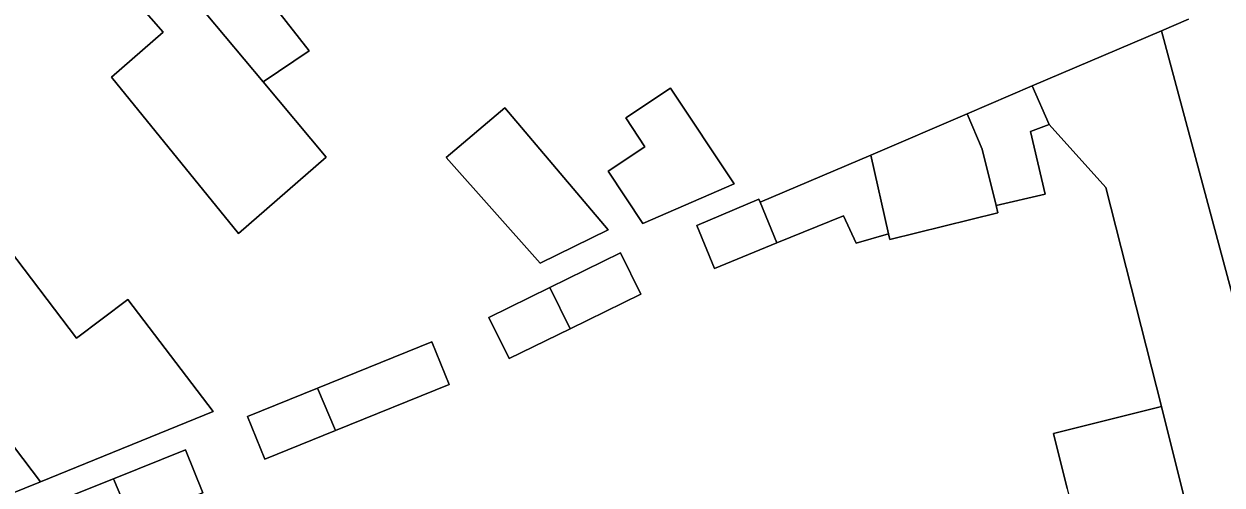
# Model space of a CAD drawing. Extents: x 159053 to 160042, y 380449 to 381423.
# Drawn here: x 159674.3 to 159742, y 381306.8 to 381332.9 of the extents above; entities that cross this region are included whole.
import ezdxf

# ---------------------------------------------------------------- set-up
doc = ezdxf.new("R2010")
doc.units = 0
for name, color, linetype in [('IMGEO_Erf', 7, 'Continuous'), ('IMGEO_Pand', 7, 'Continuous'), ('IMGEO_Voetpad_open', 7, 'Continuous')]:
    doc.layers.add(name, color=color, linetype=linetype)

msp = doc.modelspace()

# ---------------------------------------------------------------- linework, layer by layer
at = {"layer": 'IMGEO_Erf'}
for points in [[(159684.67, 381338.706), (159690.417, 381331.355), (159687.812, 381329.604), (159691.373, 381325.332), (159686.433, 381321.019), (159679.247, 381329.858), (159682.17, 381332.41), (159680.129, 381334.747)], [(159733.264, 381306.606), (159732.486, 381309.713), (159738.599, 381311.243), (159735.452, 381323.628), (159732.24, 381327.181), (159731.188, 381326.795), (159732.016, 381323.252), (159729.238, 381322.603), (159729.341, 381322.18), (159723.233, 381320.675), (159723.161, 381320.998), (159721.334, 381320.465), (159720.611, 381322.022), (159716.851, 381320.486), (159713.32, 381319.043), (159712.33, 381321.466), (159715.835, 381322.959), (159715.908, 381322.787), (159722.164, 381325.452), (159727.611, 381327.796), (159731.288, 381329.379), (159738.595, 381332.49), (159740.116, 381333.137)], [(159740.116, 381333.137), (159738.595, 381332.49), (159744.009, 381312.263)]]:
    msp.add_lwpolyline(points, dxfattribs=at)
for points in [[(159709.396, 381325.927), (159708.309, 381327.563), (159710.845, 381329.247), (159714.442, 381323.831), (159709.276, 381321.586), (159707.312, 381324.543)], [(159698.165, 381325.312), (159701.481, 381328.122), (159707.317, 381321.235), (159703.469, 381319.345)], [(159649.604, 381303.564), (159646.492, 381302.393), (159645.678, 381304.555), (159648.79, 381305.727), (159648.613, 381306.196), (159651.07, 381307.12), (159652.836, 381305.229), (159667.865, 381316.682), (159673.065, 381320.636), (159677.277, 381315.096), (159680.168, 381317.294), (159684.996, 381310.944), (159675.242, 381306.98), (159657.79, 381299.925), (159656.879, 381300.901), (159653.842, 381299.757), (159654.062, 381299.172), (159652.124, 381298.443), (159651.605, 381298.248)], [(159708.016, 381319.921), (159709.157, 381317.598), (159705.164, 381315.636), (159701.715, 381313.941), (159700.574, 381316.264), (159704.023, 381317.959)], [(159697.353, 381314.902), (159698.332, 381312.487), (159691.904, 381309.88), (159687.921, 381308.264), (159686.942, 381310.679), (159690.886, 381312.279)], [(159679.35, 381307.152), (159683.426, 381308.789), (159684.402, 381306.358), (159680.333, 381304.724), (159676.512, 381303.19), (159675.536, 381305.621)]]:
    msp.add_lwpolyline(points, close=True, dxfattribs=at)
at = {"layer": 'IMGEO_Pand'}
for points in [[(159684.67, 381338.706), (159682.453, 381336.034), (159687.812, 381329.604), (159690.417, 381331.355)], [(159687.812, 381329.604), (159682.453, 381336.034), (159680.46, 381337.688), (159677.907, 381335.459), (159679.221, 381333.954), (159680.129, 381334.747), (159682.17, 381332.41), (159679.247, 381329.858), (159686.433, 381321.019), (159691.373, 381325.332)], [(159709.276, 381321.586), (159714.442, 381323.831), (159710.845, 381329.247), (159708.309, 381327.563), (159709.396, 381325.927), (159707.312, 381324.543)], [(159731.288, 381329.379), (159727.611, 381327.796), (159728.462, 381325.793), (159729.238, 381322.603), (159732.016, 381323.252), (159731.188, 381326.795), (159732.24, 381327.181)], [(159703.469, 381319.345), (159707.317, 381321.235), (159701.481, 381328.122), (159698.165, 381325.312)], [(159727.611, 381327.796), (159722.164, 381325.452), (159723.161, 381320.998), (159723.233, 381320.675), (159729.341, 381322.18), (159729.238, 381322.603), (159728.462, 381325.793)], [(159722.164, 381325.452), (159715.908, 381322.787), (159716.851, 381320.486), (159720.611, 381322.022), (159721.334, 381320.465), (159723.161, 381320.998)], [(159715.908, 381322.787), (159715.835, 381322.959), (159712.33, 381321.466), (159713.32, 381319.043), (159716.851, 381320.486)], [(159667.865, 381316.682), (159675.242, 381306.98), (159684.996, 381310.944), (159680.168, 381317.294), (159677.277, 381315.096), (159673.065, 381320.636)], [(159704.023, 381317.959), (159705.164, 381315.636), (159709.157, 381317.598), (159708.016, 381319.921)], [(159704.023, 381317.959), (159700.574, 381316.264), (159701.715, 381313.941), (159705.164, 381315.636)], [(159667.865, 381316.682), (159652.836, 381305.229), (159656.879, 381300.901), (159657.79, 381299.925), (159675.242, 381306.98)], [(159690.886, 381312.279), (159691.904, 381309.88), (159698.332, 381312.487), (159697.353, 381314.902)], [(159690.886, 381312.279), (159686.942, 381310.679), (159687.921, 381308.264), (159691.904, 381309.88)], [(159738.599, 381311.243), (159732.486, 381309.713), (159733.264, 381306.606), (159735.605, 381297.017), (159741.736, 381298.513), (159740.988, 381301.579), (159740.551, 381303.371)], [(159680.333, 381304.724), (159684.402, 381306.358), (159683.426, 381308.789), (159679.35, 381307.152), (159680.259, 381305.01)], [(159680.333, 381304.724), (159680.259, 381305.01), (159679.35, 381307.152), (159675.536, 381305.621), (159676.512, 381303.19)]]:
    msp.add_lwpolyline(points, close=True, dxfattribs=at)
at = {"layer": 'IMGEO_Voetpad_open'}
msp.add_lwpolyline([(159738.595, 381332.49), (159731.288, 381329.379), (159732.24, 381327.181), (159735.452, 381323.628), (159738.599, 381311.243), (159740.551, 381303.371), (159740.988, 381301.579), (159745.687, 381302.548), (159744.836, 381307.476), (159744.009, 381312.263)], close=True, dxfattribs=at)

doc.saveas('drawing.dxf')
